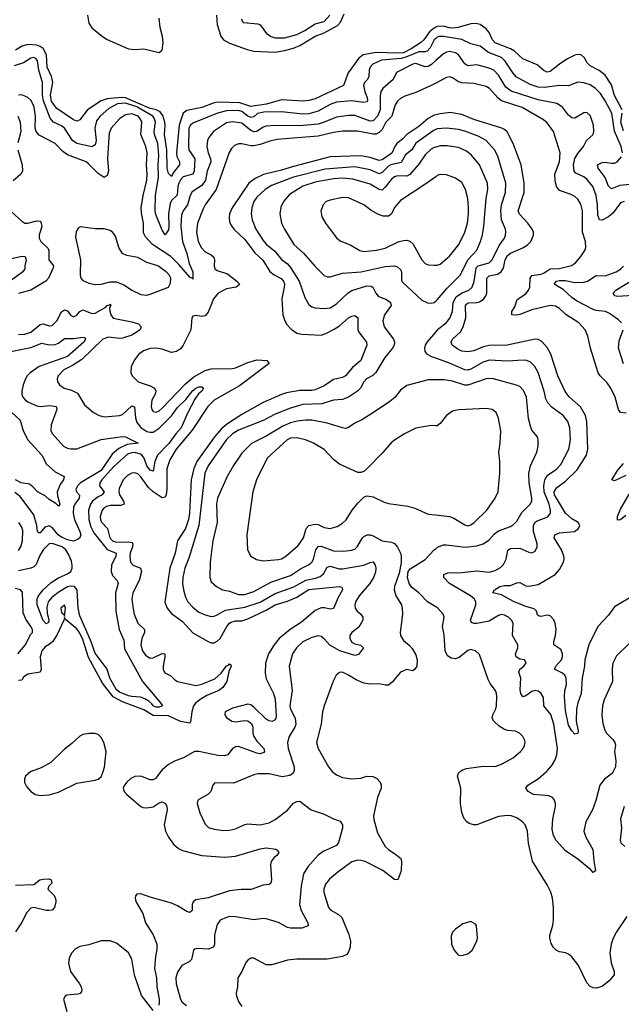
# Model space of a CAD drawing. Header units: inches. Extents: x 1682530 to 1839546, y 640742 to 791647.
# Tile 263 of 656: x 1707277 to 1711215, y 748476 to 754921. Entities that reach past the tile are written whole.
import ezdxf

# ---------------------------------------------------------------- set-up
doc = ezdxf.new("R2010")
doc.units = ezdxf.units.IN
doc.header["$MEASUREMENT"] = 0
for name, color, linetype in [('B7704', 7, 'Continuous'), ('B7705', 7, 'Continuous'), ('B7714', 7, 'Continuous'), ('B7715', 7, 'Continuous')]:
    doc.layers.add(name, color=color, linetype=linetype)

msp = doc.modelspace()

# ---------------------------------------------------------------- linework, layer by layer
at = {"layer": 'B7704', "color": 5}
for points, elevation in [([(1707351.4, 750000), (1707350, 749999.5), (1707314, 749970), (1707308, 749950), (1707308.2, 749928.2), (1707321.7, 749901.7), (1707348.7, 749868.7), (1707381, 749850), (1707410, 749843.1), (1707470, 749846.7), (1707530, 749864.9), (1707650, 749923.8), (1707770, 749943), (1707789.6, 749950.4), (1707810, 749966), (1707822.2, 750000)], 620), ([(1708200.7, 750000), (1708165.8, 749954.2), (1708150, 749946.5), (1708130, 749945), (1708070, 749968.7), (1708030, 749967.1), (1708005.2, 749954.8), (1707978, 749930), (1707962, 749910), (1707954, 749890), (1707960.7, 749870), (1707979.1, 749850), (1708070, 749771.8), (1708085.2, 749765.2), (1708110, 749762.7), (1708150, 749769.4), (1708190, 749794.3), (1708210, 749800.9), (1708231.7, 749791.7), (1708239.7, 749770), (1708241, 749750), (1708223.5, 749650), (1708230.2, 749610.2), (1708250.3, 749570), (1708284, 749524), (1708316.7, 749496.7), (1708343.2, 749483.2), (1708470, 749449.4), (1708620.4, 749440.4), (1708690, 749446.2), (1708850, 749493.6), (1708890, 749500.3), (1708952.5, 749492.5), (1708964.5, 749484.5), (1708973.4, 749470), (1708960.7, 749450), (1708943.4, 749436.6), (1708923.1, 749410), (1708918, 749390), (1708925.7, 749290), (1708921.6, 749270), (1708910, 749259.6), (1708870, 749256.3), (1708792.9, 749227.1), (1708727, 749227), (1708650, 749218), (1708510, 749174.1), (1708430, 749159.2), (1708412.4, 749147.6), (1708406, 749130), (1708404.9, 749090), (1708390, 749076.3), (1708370, 749083.1), (1708310, 749120.6), (1708270, 749139.1), (1708130, 749176.5), (1708070, 749198.5), (1708043.1, 749196.9), (1708034.4, 749185.6), (1708032.2, 749170), (1708036.5, 749150), (1708083.1, 749070), (1708101.2, 749010), (1708149.4, 748930), (1708174, 748870), (1708175.5, 748835.5), (1708166.3, 748790), (1708159.1, 748710), (1708172.8, 748650), (1708174.1, 748590), (1708190.1, 748510), (1708190.1, 748489.9), (1708187, 748470)], 620), ([(1709071, 750000), (1709067.6, 749990), (1709045.6, 749974.4), (1708994.5, 749965.5), (1708910, 749984.1), (1708836.1, 749983.9), (1708810, 749978.9), (1708676.7, 749923.3), (1708554.8, 749925.2), (1708541, 749910), (1708528, 749870), (1708507.3, 749850), (1708450, 749817), (1708443, 749810), (1708438, 749790), (1708455.3, 749730), (1708490, 749654.9), (1708512.8, 749632.8), (1708550, 749622), (1708610, 749615), (1708650, 749615.5), (1708690, 749624.4), (1708750, 749653.1), (1708770, 749656.5), (1708850, 749651.8), (1708910, 749664.4), (1708950, 749686.7), (1709030, 749747.4), (1709070, 749792.2), (1709090, 749804.6), (1709110, 749805.7), (1709184.9, 749750), (1709270, 749720.2), (1709330, 749690.2), (1709375, 749675), (1709388.9, 749650), (1709388.9, 749630), (1709364.2, 749535.8), (1709350, 749515.1), (1709262.8, 749477.2), (1709230, 749453.5), (1709163, 749377), (1709134.5, 749330), (1709119.8, 749250), (1709108.3, 749130), (1709118.6, 749090), (1709162.6, 749010), (1709164, 748990), (1709124.3, 748975.7), (1709050, 748975.4), (1709030, 748979.9), (1708970, 749011.6), (1708890, 749035.6), (1708870, 749038.5), (1708810, 749029), (1708690, 749049.7), (1708650, 749051.2), (1708630, 749044.7), (1708590, 749026), (1708570, 748999.3), (1708551.3, 748930), (1708552.9, 748870), (1708544.4, 748850), (1708510, 748838), (1708438, 748842), (1708422.5, 748837.5), (1708415.5, 748830), (1708401.3, 748770), (1708385.5, 748754.5), (1708338.4, 748730), (1708310, 748687), (1708297.8, 748650), (1708300.6, 748610), (1708330, 748510.8), (1708341.1, 748490), (1708367.8, 748467.8)], 640), ([(1709322.7, 750000), (1709350, 749978), (1709390, 749961.6), (1709450, 749952), (1709510, 749957.4), (1709550, 749969), (1709587.9, 749967.9), (1709614.1, 749954.1), (1709637, 749930), (1709643.7, 749910), (1709642.6, 749890), (1709618.5, 749830), (1709593.1, 749710), (1709595.1, 749684.9), (1709618.1, 749598.1), (1709668.2, 749510), (1709690, 749489), (1709737.8, 749457.8), (1709770.6, 749430), (1709775.5, 749410), (1709773.4, 749350), (1709751, 749290), (1709730, 749292.7), (1709653.1, 749353.1), (1709538.7, 749410), (1709510, 749418.6), (1709490, 749419.4), (1709450, 749408.7), (1709358.7, 749341.3), (1709304.8, 749295.2), (1709277.7, 749262.3), (1709266.5, 749230), (1709266.5, 749210), (1709297.8, 749110), (1709312.6, 749092.6), (1709363.9, 749063.9), (1709385, 749045), (1709432.3, 748932.3), (1709441.1, 748890), (1709440.2, 748850), (1709430, 748819.5), (1709417.2, 748802.8), (1709390, 748788.5), (1709290, 748772.1), (1709090, 748771.3), (1709030, 748766), (1708926.2, 748733.8), (1708890, 748735.6), (1708810, 748778), (1708790, 748778), (1708770, 748766), (1708758, 748750), (1708730.5, 748690), (1708705.5, 748650), (1708703, 748590), (1708693.4, 748550), (1708694.9, 748530), (1708710.4, 748490), (1708730, 748462)], 660), ([(1707250, 749255.6), (1707370, 749261.3), (1707409.6, 749290), (1707430, 749296.1), (1707470, 749297.6), (1707483.6, 749290), (1707487, 749270), (1707466.8, 749250), (1707460.5, 749230), (1707501.1, 749190), (1707510.3, 749170), (1707513.7, 749146.3), (1707504.9, 749110), (1707490, 749092.7), (1707470.2, 749089.8), (1707449, 749090), (1707370, 749109.1), (1707350, 749104.7), (1707323.5, 749076.5), (1707289.4, 749010.6), (1707248.7, 748950)], 580), ([(1708150, 748436), (1708075, 748535), (1708027.6, 748667.6), (1708010, 748772.7), (1707990, 748813.7), (1707910, 748875.9), (1707870, 748891.6), (1707810, 748892.2), (1707730, 748865), (1707670, 748854.6), (1707641.4, 748838.6), (1707616.5, 748810), (1707601.6, 748778.4), (1707595.4, 748744.6), (1707609.3, 748690), (1707669.2, 748610), (1707679.1, 748590), (1707683.1, 748570), (1707680.3, 748559.7), (1707672.8, 748547.2), (1707658, 748542), (1707584.8, 748535.2), (1707574, 748530), (1707563.8, 748510), (1707584.9, 748430)], 620)]:
    msp.add_lwpolyline(points, dxfattribs=dict(at, elevation=elevation))
at = {"layer": 'B7705', "color": 5}
for points, elevation in [([(1707719.6, 754950), (1707730, 754899.3), (1707750, 754868.8), (1707770, 754850.4), (1707818.4, 754810), (1707850, 754791.4), (1707990, 754730.8), (1708030, 754726.5), (1708090, 754730.1), (1708190, 754707), (1708210, 754721.6), (1708214.8, 754770), (1708211.4, 754810), (1708195.6, 754870), (1708188.7, 754930)], 520), ([(1708564.4, 754950), (1708568.8, 754890), (1708593.9, 754813.9), (1708610, 754790.2), (1708650, 754766.6), (1708765, 754725), (1708810, 754714.8), (1708950, 754709.1), (1709010, 754718.7), (1709070, 754735.2), (1709110, 754752.2), (1709210, 754812.9), (1709270, 754835.9), (1709358, 754882), (1709376.1, 754903.9), (1709400.2, 754959.8)], 520), ([(1708727.7, 754927.7), (1708732.3, 754912.3), (1708742, 754902), (1708835, 754895), (1708850, 754886.3), (1708893.2, 754830), (1708923.6, 754810), (1708950, 754801.2), (1709010, 754803), (1709090, 754823.8), (1709144, 754850), (1709210, 754893.4), (1709270, 754910.2), (1709306.6, 754950)], 540), ([(1710000, 754871.4), (1709980, 754860), (1709959, 754841), (1709921.8, 754790), (1709901.2, 754770), (1709839.1, 754730), (1709790, 754704.6), (1709750, 754701), (1709610, 754706), (1709524.8, 754690), (1709496.8, 754670), (1709427.2, 754572.8), (1709396.5, 754490), (1709210, 754402.3), (1709170, 754392.2), (1709130, 754388.7), (1708990, 754397.1), (1708892.9, 754367.1), (1708790, 754353.9), (1708716.9, 754376.9), (1708578.3, 754381.7), (1708550, 754375.8), (1708470, 754346.1), (1708370, 754327.1), (1708346.1, 754310), (1708321.1, 754230), (1708302.2, 754050), (1708305.2, 754025.2), (1708323, 753990), (1708322.7, 753970), (1708280.9, 753919.1), (1708270, 753895.4), (1708250, 753913.6), (1708242.8, 753950), (1708239.3, 754070), (1708223.6, 754170), (1708229.6, 754230), (1708227.3, 754250), (1708213.7, 754293.7), (1708197, 754317), (1708170.2, 754330.2), (1708130, 754340.7), (1707970, 754409.2), (1707950, 754412.2), (1707892.1, 754407.9), (1707850, 754402.3), (1707810, 754389.3), (1707720.4, 754330), (1707670, 754265.1), (1707650, 754257.4), (1707630, 754264.9), (1707519, 754339), (1707485.5, 754385.5), (1707478.4, 754430), (1707494.5, 754510), (1707484.3, 754550), (1707456.9, 754610), (1707451.5, 754690), (1707430, 754731.4), (1707410, 754746.1), (1707390, 754753.4), (1707330, 754757.6), (1707292.4, 754747.6), (1707250, 754722.3)], 520), ([(1710000, 754798.1), (1709990.1, 754790), (1709963.8, 754736.2), (1709945, 754715), (1709930, 754709.9), (1709890, 754711.4), (1709805.1, 754674.9), (1709773.9, 754666.1), (1709644.9, 754655.1), (1709589.1, 754630.9), (1709570.7, 754610), (1709563.9, 754590), (1709562.4, 754550), (1709552.5, 754530), (1709534, 754510), (1709527.5, 754490), (1709536, 754450), (1709552.2, 754410), (1709554.4, 754390), (1709550, 754382.3), (1709530, 754378), (1709449.5, 754389.5), (1709350, 754380.1), (1709310, 754365.5), (1709230, 754321.4), (1709170, 754305.1), (1709130, 754303.6), (1708990, 754317.7), (1708874.7, 754314.7), (1708833.5, 754306.5), (1708810, 754285.9), (1708790, 754279.9), (1708770, 754289.6), (1708730, 754320.4), (1708710, 754326.4), (1708630, 754324.7), (1708571.2, 754310), (1708410, 754244.5), (1708393.9, 754230), (1708384.2, 754210), (1708381.8, 754090), (1708384, 754070), (1708422.3, 754010), (1708418.1, 753930), (1708409.1, 753910.9), (1708346.8, 753893.2), (1708330, 753873.1), (1708319.2, 753850), (1708311.9, 753830), (1708306.9, 753773.1), (1708270, 753737.2), (1708262.6, 753717.4), (1708250.1, 753650), (1708253, 753570), (1708250, 753546), (1708230, 753513.6), (1708210, 753543), (1708167, 753647), (1708162.5, 753670), (1708165.3, 753770), (1708184.6, 753890), (1708182.2, 753970), (1708187.2, 754032.8), (1708181.5, 754110), (1708159.9, 754170), (1708157.7, 754190), (1708165.5, 754250), (1708157.2, 754277.2), (1708147.2, 754290), (1708044.3, 754350), (1707970, 754375.1), (1707916.5, 754370), (1707860.7, 754339.3), (1707803.7, 754290), (1707780.4, 754259.6), (1707767.5, 754210), (1707776.6, 754130), (1707770, 754102.8), (1707750, 754088.5), (1707650, 754110.8), (1707622.7, 754130), (1707569.3, 754210), (1707550, 754225.4), (1707498, 754250), (1707476.7, 754276.7), (1707432.8, 754390), (1707426.8, 754430), (1707425.7, 754510), (1707403.1, 754590), (1707392.6, 754652.6), (1707385.1, 754665.1), (1707370, 754672.8), (1707350, 754669.8), (1707301.6, 754638.4), (1707240.5, 754619.5)], 540), ([(1710000, 754652.9), (1709971.9, 754628.1), (1709950, 754615.2), (1709930, 754611.7), (1709870, 754633.6), (1709850, 754630.6), (1709744.2, 754575.8), (1709722, 754530), (1709654.5, 754470), (1709641.5, 754450), (1709636.9, 754423.1), (1709637.2, 754330), (1709618.4, 754290), (1709590, 754259.6), (1709570, 754257.8), (1709470, 754293.2), (1709430, 754294.9), (1709350, 754283.7), (1709270.4, 754249.6), (1709230, 754238.2), (1709110, 754225.7), (1708950, 754228.9), (1708890, 754223.4), (1708870, 754218), (1708830, 754189), (1708810, 754187.1), (1708790, 754196.7), (1708730, 754242.9), (1708670, 754253.2), (1708630, 754245.4), (1708546.2, 754190), (1708514, 754150), (1708505.7, 754130), (1708501.5, 754090), (1708510.7, 754050), (1708526.4, 754010), (1708527.5, 753990), (1708504.2, 753930), (1708493.3, 753870), (1708470, 753835.3), (1708406, 753794), (1708393.5, 753770), (1708374.7, 753710), (1708346.4, 753670), (1708336.3, 753643.7), (1708331.5, 753570), (1708342.4, 753470), (1708371, 753390), (1708385.4, 753325.4), (1708410.2, 753270), (1708410, 753222), (1708408, 753228), (1708390, 753235.1), (1708318.9, 753318.9), (1708266.7, 753370), (1708146, 753450), (1708099.2, 753499.2), (1708086.1, 753526.1), (1708086.1, 753590), (1708073.6, 753653.6), (1708072.3, 753690), (1708084.2, 753770), (1708108.7, 753870), (1708111.2, 753910), (1708106.3, 753970), (1708110.4, 754050), (1708103.4, 754090), (1708070.4, 754170), (1708076.5, 754250), (1708068.4, 754270), (1708051.8, 754290), (1708010, 754305.6), (1707970, 754297.6), (1707930, 754272.6), (1707875.7, 754210), (1707862.5, 754177.5), (1707859.4, 754150), (1707851.7, 754010), (1707857.8, 753930), (1707850, 753900.7), (1707830, 753887.2), (1707790, 753915), (1707730, 753976), (1707710.8, 753990), (1707590, 754036.9), (1707558.6, 754058.6), (1707510, 754110.8), (1707404.4, 754164.4), (1707384.2, 754190), (1707377.2, 754210), (1707380.3, 754290), (1707370.6, 754349.4), (1707362.6, 754370), (1707350, 754393.5), (1707330, 754412.4), (1707290, 754429.6), (1707270, 754427.6)], 560), ([(1710000, 754506.4), (1709970, 754490.5), (1709870, 754445.2), (1709798.5, 754421.5), (1709770, 754405.2), (1709750, 754387), (1709735.6, 754364.4), (1709713.1, 754290), (1709674.3, 754250), (1709650, 754202), (1709630, 754182.4), (1709610, 754172.3), (1709590, 754171.5), (1709488, 754192), (1709390, 754190.4), (1709330, 754182.6), (1709230, 754157.9), (1708963.2, 754136.8), (1708913.6, 754126.4), (1708850, 754103.6), (1708810, 754094.4), (1708790, 754094.8), (1708730, 754109), (1708710, 754108.1), (1708682.6, 754097.4), (1708662.5, 754077.5), (1708647.8, 754052.2), (1708561.8, 753810), (1708491.9, 753710), (1708477.8, 753682.2), (1708440.6, 753590), (1708433, 753530), (1708444.6, 753470), (1708467.6, 753427.6), (1708490, 753401.5), (1708530, 753380.9), (1708546.5, 753366.5), (1708551.3, 753350), (1708548.9, 753308.9), (1708554.9, 753290), (1708570, 753278.4), (1708636.5, 753256.5), (1708697.7, 753210), (1708714.7, 753190), (1708713.5, 753186.5), (1708694, 753170), (1708630, 753159.6), (1708575.2, 753130), (1708545.8, 753094.2), (1708510, 753005.7), (1708490, 752983.2), (1708470, 752978.2), (1708430, 752985.1), (1708410, 752980.9), (1708403.7, 752970), (1708396.9, 752890), (1708347.7, 752790), (1708330, 752767.4), (1708303.7, 752750), (1708270, 752742.5), (1708210, 752763.4), (1708170, 752770.6), (1708130, 752768.8), (1708086.6, 752753.4), (1708055.3, 752730), (1708030, 752696.2), (1708007, 752650), (1708003.8, 752610), (1708013, 752590), (1708052.2, 752550), (1708130, 752525.1), (1708159.3, 752510), (1708167.6, 752490), (1708163.2, 752470), (1708142.6, 752430), (1708136.9, 752390), (1708140.8, 752370), (1708150, 752355.8), (1708170, 752352.8), (1708190, 752361.6), (1708210, 752378.4), (1708362.6, 752537.4), (1708417.2, 752582.8), (1708490, 752624.9), (1708530, 752636.4), (1708670, 752637.6), (1708690, 752641.9), (1708770, 752677.6), (1708830, 752695), (1708893.4, 752690), (1708910.4, 752670), (1708716.4, 752523.6), (1708550.2, 752430), (1708508.5, 752390), (1708405.5, 752234.5), (1708301.7, 752110), (1708259.1, 752040.9), (1708239.6, 751980.4), (1708240.1, 751850), (1708235.9, 751810), (1708230, 751795.1), (1708210, 751791.9), (1708150, 751830.4), (1708119.9, 751859.9), (1708070, 751929.1), (1708050, 751947.7), (1708030, 751955.8), (1708010, 751952.7), (1707982.5, 751937.5), (1707954.8, 751910), (1707926.8, 751853.2), (1707925.4, 751830), (1707931.1, 751810), (1707957.2, 751770), (1707960.2, 751750), (1707938.2, 751741.8), (1707870, 751741.4), (1707844.9, 751735.1), (1707830, 751726), (1707816.6, 751710), (1707804.2, 751670), (1707805.5, 751650), (1707812.8, 751632.8), (1707852.1, 751590), (1707867.7, 751530), (1707884.4, 751510), (1707910, 751500.8), (1707990, 751503.5), (1708010, 751498.6), (1708016.8, 751490), (1708016.2, 751470), (1708000.1, 751430), (1707997.9, 751410), (1708002.6, 751370), (1708019.5, 751350), (1708067.6, 751330), (1708073.4, 751310), (1708059.3, 751250), (1708016.6, 751170), (1708011.7, 751130), (1708016.9, 751076.9), (1708026.8, 751030), (1708050.6, 750970.6), (1708093.4, 750930), (1708094, 750910), (1708075.2, 750870), (1708069, 750830), (1708081.4, 750790), (1708101.2, 750761.2), (1708130, 750741.5), (1708150, 750743.3), (1708210, 750773.1), (1708227.3, 750770), (1708227.6, 750750), (1708215.4, 750690), (1708216.8, 750670), (1708226.5, 750646.5), (1708265.6, 750625.6), (1708290, 750601.6), (1708309.6, 750589.6), (1708430, 750562.1), (1708470, 750571.3), (1708553, 750607), (1708596.2, 750643.8), (1708630, 750691.6), (1708644, 750696), (1708650, 750704.4), (1708658.5, 750698.5), (1708660.3, 750690), (1708645.2, 750654.8), (1708632.2, 750590), (1708606, 750550), (1708581.2, 750530), (1708501.5, 750498.5), (1708463.8, 750476.2), (1708429.8, 750450.2), (1708413.8, 750430), (1708403.6, 750390), (1708395.1, 750324.9), (1708390, 750316.2), (1708330, 750328), (1708250, 750364.8), (1708150, 750367.2), (1708090, 750404.7), (1707950, 750455.7), (1707888.8, 750488.8), (1707818.2, 750578.2), (1707726.7, 750746.7), (1707690, 750864.6), (1707670, 750905.9), (1707650, 750934.9), (1707575.9, 750995.9), (1707570, 751008.7), (1707565.7, 750990), (1707522.7, 750897.3), (1707493, 750850), (1707470, 750831), (1707442.9, 750817.1), (1707420.7, 750790), (1707411, 750750), (1707417.3, 750670), (1707410.8, 750650), (1707330, 750636.2), (1707302.6, 750617.4), (1707290, 750599), (1707270, 750595.3)], 580), ([(1707264.4, 754290), (1707280.4, 754250), (1707284.2, 754190), (1707265, 754115)], 560), ([(1710000, 754297.9), (1709990, 754295.2), (1709950, 754274.9), (1709890, 754222.9), (1709810, 754170.4), (1709781.8, 754138.2), (1709746.3, 754110), (1709732, 754090), (1709713.7, 754046.3), (1709650, 754002.8), (1709630, 753999.3), (1709570, 754019.5), (1709509.6, 754029.6), (1709310, 754022.5), (1709070, 753960.3), (1708990, 753935.2), (1708871.9, 753908.1), (1708817.9, 753882.1), (1708776.6, 753850), (1708667.6, 753690), (1708650.6, 753650), (1708647.1, 753627.1), (1708650, 753598.4), (1708658.5, 753578.5), (1708679.4, 753550), (1708750, 753481.2), (1708814.9, 753394.9), (1708867.4, 753347.4), (1708913.8, 753273.8), (1708943.2, 753250), (1708987.7, 753227.7), (1709003.6, 753210), (1709010.1, 753190), (1709008.7, 753170), (1708993.4, 753093.4), (1708999.7, 752990), (1709012, 752950), (1709025.3, 752925.3), (1709054.4, 752894.4), (1709090.6, 752870), (1709123.5, 752863.5), (1709250, 752857), (1709290, 752870.7), (1709330, 752892.2), (1709370, 752917.1), (1709430, 752970.1), (1709450, 752981.2), (1709470, 752985.3), (1709490.2, 752970.2), (1709491.1, 752890), (1709496.2, 752876.2), (1709547.1, 752810), (1709548, 752790), (1709510.1, 752690), (1709456, 752644), (1709409.1, 752590), (1709390, 752579.2), (1709330, 752566), (1709270, 752525.2), (1709210, 752497.3), (1709190, 752493.2), (1709110, 752493.6), (1709022.3, 752477.7), (1708990, 752468.7), (1708870, 752415.4), (1708730, 752336.9), (1708630, 752271.3), (1708597, 752243), (1708550.9, 752190), (1708436.9, 752030), (1708415.9, 751984.1), (1708398.3, 751910), (1708387.4, 751690), (1708381.2, 751650), (1708362.4, 751590), (1708310.7, 751510), (1708295.5, 751430), (1708258.7, 751330), (1708227.5, 751107.5), (1708242, 751070), (1708270, 751034.2), (1708342.6, 750982.6), (1708410, 750908.6), (1708510, 750850.9), (1708530, 750842.7), (1708550, 750842.8), (1708570, 750852.3), (1708590, 750871), (1708631.7, 750950), (1708649.2, 750970.8), (1708661.8, 750978.2), (1708690, 750986.3), (1708730, 750986.8), (1708770, 750999.4), (1708890, 751056.4), (1708950, 751092.1), (1709030, 751116), (1709090, 751142.2), (1709170, 751191.4), (1709370.2, 751210.2), (1709386, 751206), (1709390.2, 751190), (1709361.4, 751138.6), (1709330, 751066), (1709310, 751062.5), (1709272.1, 751072.1), (1709250, 751071.5), (1709210, 751053.7), (1709121.4, 750978.6), (1709048, 750930), (1708974.3, 750870), (1708941.6, 750830), (1708905.3, 750770), (1708885.6, 750710), (1708883.5, 750643.5), (1708890, 750607.6), (1708938.9, 750510), (1708950, 750473.4), (1708955.2, 750364.8), (1708952.3, 750347.7), (1708943.8, 750336.2), (1708930, 750328.1), (1708910, 750331.6), (1708890, 750342.8), (1708810, 750422), (1708790, 750436.5), (1708770, 750440.9), (1708670, 750414.6), (1708622.6, 750390), (1708620.3, 750370), (1708630, 750354.4), (1708664.4, 750330), (1708690, 750326.1), (1708750, 750335), (1708770.9, 750330.9), (1708794.7, 750314.7), (1708803, 750290), (1708803.5, 750250), (1708808.7, 750230), (1708830, 750197.6), (1708875, 750150), (1708879.1, 750130), (1708875.3, 750124.7), (1708850, 750115.8), (1708830, 750119.1), (1708710, 750163.1), (1708690, 750160.9), (1708669.4, 750150.6), (1708638.4, 750110), (1708616.9, 750103.1), (1708574.2, 750105.8), (1708450, 750130.9), (1708421.6, 750130), (1708350, 750090.5), (1708290, 750068.1), (1708250, 750045), (1708208.3, 750010), (1708200.7, 750000)], 620), ([(1710000, 754201.8), (1709990, 754198.1), (1709870, 754112.3), (1709843.2, 754070), (1709803.2, 754036.8), (1709774.5, 753985.5), (1709705.1, 753970), (1709690, 753961.8), (1709650, 753921.8), (1709630, 753911.8), (1709570, 753939.3), (1709470, 753958.2), (1709276.5, 753943.5), (1709070, 753890.6), (1708924.4, 753835.6), (1708884, 753810), (1708830, 753758.4), (1708810, 753730.9), (1708795.9, 753690), (1708792.3, 753650), (1708797.7, 753610), (1708821.9, 753550), (1708870, 753474.9), (1708890, 753452.3), (1708946.3, 753406.3), (1708990, 753352.1), (1709030, 753322.7), (1709050, 753299.7), (1709106.3, 753210), (1709143, 753103), (1709170, 753057.6), (1709190, 753041.7), (1709210, 753035.3), (1709270, 753030.2), (1709310, 753035.3), (1709350, 753060.2), (1709426.1, 753133.9), (1709450, 753149.5), (1709550, 753179.2), (1709576.4, 753176.4), (1709589.4, 753169.4), (1709607, 753130), (1709626, 753110), (1709677.6, 753090), (1709703.6, 753070), (1709707.7, 753050), (1709665.2, 752990), (1709653.8, 752950), (1709661.5, 752910), (1709722.6, 752830), (1709730.2, 752810), (1709728.3, 752790), (1709717.8, 752770), (1709667.6, 752710), (1709609, 752611), (1709587.3, 752592.7), (1709546.9, 752570), (1709530.2, 752550), (1709507.9, 752510), (1709487.7, 752490), (1709430, 752449.9), (1709390, 752434.1), (1709330.1, 752429.9), (1709254.4, 752405.6), (1709130, 752401.3), (1709050, 752378.8), (1708950, 752339.9), (1708870, 752297.6), (1708710, 752235.3), (1708670, 752209.9), (1708630, 752172.3), (1708510, 752001.4), (1708487.8, 751952.2), (1708448.5, 751610), (1708383.2, 751396.8), (1708358.4, 751330), (1708345, 751270), (1708343, 751230), (1708349, 751189), (1708361.5, 751141.5), (1708377.8, 751110), (1708410, 751075), (1708450, 751043.5), (1708490, 751025.2), (1708530, 751015.5), (1708550, 751016.9), (1708570, 751025), (1708624.3, 751055.7), (1708750, 751075.7), (1708850, 751109.3), (1708950, 751166.2), (1709071.2, 751208.8), (1709150, 751253), (1709214.1, 751265.9), (1709243.4, 751276.6), (1709265.4, 751294.6), (1709290, 751336.6), (1709310, 751343.4), (1709367.4, 751327.4), (1709390, 751327), (1709529.9, 751350.1), (1709570, 751367.6), (1709590, 751371.5), (1709604.6, 751350), (1709606.9, 751330), (1709605.1, 751305.1), (1709593.4, 751270), (1709567.8, 751230), (1709498.2, 751150), (1709475.8, 751110), (1709470.3, 751090), (1709472.8, 751070), (1709484.9, 751050), (1709508.9, 751030), (1709522.8, 751010), (1709523.6, 750990), (1709496.2, 750943.8), (1709450, 750909.7), (1709438.8, 750890), (1709438.4, 750870), (1709450, 750847.2), (1709470, 750836.3), (1709507.7, 750827.7), (1709526.4, 750810), (1709494.4, 750765.6), (1709470, 750759.9), (1709371.9, 750790), (1709306.3, 750826.3), (1709270, 750867.4), (1709250, 750882.7), (1709230, 750887.4), (1709190, 750877.6), (1709130, 750847.8), (1709089.1, 750810), (1709062.8, 750770), (1709040.7, 750690), (1709060.7, 750530), (1709045.8, 750430), (1709050, 750408.9), (1709080.5, 750350), (1709085.3, 750310), (1709077.9, 750290), (1709040.4, 750230), (1709030.1, 750190), (1709035, 750150), (1709073.4, 750030), (1709073.3, 750006.7), (1709071, 750000)], 640), ([(1707263.5, 754070), (1707292.6, 753970), (1707295, 753930), (1707285.2, 753910), (1707233.9, 753866.1)], 560), ([(1710000, 754086.7), (1709990, 754083.9), (1709970, 754072.9), (1709930, 754036.8), (1709890, 753975.4), (1709830, 753908), (1709810, 753897.1), (1709750, 753898.7), (1709730, 753892.1), (1709710, 753877), (1709670, 753823.9), (1709650, 753805), (1709630, 753809.8), (1709570, 753845.2), (1709457.3, 753877.3), (1709390, 753884), (1709330, 753879.5), (1709210, 753858.5), (1709129.7, 753830.3), (1709043.4, 753776.6), (1709003.2, 753730), (1708986.9, 753693.1), (1708979.2, 753650), (1708991.1, 753590), (1709010.2, 753550), (1709072.2, 753450), (1709133.8, 753393.8), (1709210, 753305.5), (1709270, 753247.4), (1709290, 753238.3), (1709310, 753238.3), (1709390, 753261), (1709511.4, 753271.4), (1709670, 753305), (1709730.8, 753310), (1709750, 753304.4), (1709770, 753286), (1709775.5, 753270), (1709775.5, 753215.5), (1709782.4, 753202.4), (1709910, 753084.9), (1709947, 753067), (1709970, 753064.9), (1709990, 753070.3), (1710000, 753078.8)], 660), ([(1710000, 753893.1), (1709923.1, 753836.9), (1709770, 753737.2), (1709730, 753691), (1709710.1, 753649.9), (1709690, 753636), (1709656.1, 753636.1), (1709626.5, 753646.5), (1709574.6, 753674.6), (1709530, 753708.2), (1709430, 753754.6), (1709390, 753756.5), (1709310, 753740.4), (1709283, 753730), (1709262.4, 753710), (1709248.4, 753670), (1709254.4, 753630), (1709277.6, 753590), (1709350, 753493), (1709374.1, 753474.1), (1709445.4, 753445.4), (1709504, 753410), (1709530, 753402.8), (1709612.2, 753412.2), (1709670, 753426.2), (1709753.8, 753466.2), (1709790, 753476.6), (1709810, 753477), (1709831, 753471), (1709852.8, 753452.8), (1709910, 753348.5), (1709930, 753325.7), (1709950, 753316.5), (1709990, 753313.4), (1710000, 753313.5)], 680), ([(1707223.2, 753663.2), (1707290, 753603.1), (1707310, 753590.2), (1707330, 753588.7), (1707390, 753604.7), (1707410, 753602.3), (1707415.9, 753595.9), (1707422.6, 753570), (1707403.6, 753510), (1707403.2, 753490), (1707416, 753470), (1707462.4, 753422.4), (1707468.1, 753408.1), (1707467.1, 753350), (1707497.2, 753310), (1707496.3, 753296.3), (1707464.8, 753230), (1707447.7, 753210), (1707350, 753151.6), (1707270, 753128.8)], 560), ([(1707205.6, 753354.4), (1707290, 753374.1), (1707312.9, 753370), (1707319.3, 753350), (1707309.4, 753310), (1707311.4, 753290), (1707296.5, 753270), (1707213.7, 753210)], 540), ([(1707270, 752860.8), (1707310, 752863.2), (1707350, 752875.9), (1707410, 752925.7), (1707430, 752930.9), (1707470, 752916.2), (1707490, 752919.7), (1707519.3, 752950), (1707550, 753008.3), (1707570, 753022.3), (1707590, 753014.9), (1707610, 752986.9), (1707630, 752975.2), (1707650, 752986.4), (1707670, 753011.2), (1707690, 753022.3), (1707750, 752998), (1707770, 753000.7), (1707840.3, 753039.7), (1707850, 753050.3), (1707865.8, 753054.2), (1707870, 753061), (1707872.4, 753050), (1707864.7, 753035.3), (1707867.4, 753012.6), (1707873.6, 752990), (1707888.3, 752968.3), (1708010, 752943.6), (1708053.7, 752930), (1708072.2, 752910), (1708065.5, 752890), (1708010, 752856.6), (1707950, 752835.7), (1707930, 752834.2), (1707857.1, 752842.9), (1707820.6, 752830), (1707682.9, 752697.1), (1707622.2, 752657.8), (1707565.5, 752630), (1707529.1, 752590), (1707522, 752570), (1707524.6, 752550), (1707537, 752530), (1707568.2, 752510), (1707616.5, 752496.5), (1707655.7, 752475.7), (1707701.2, 752401.2), (1707760.4, 752350), (1707796.3, 752330), (1707830, 752322.6), (1707930, 752330.2), (1707950, 752336.6), (1708010, 752392.6), (1708027.7, 752387.7), (1708034.6, 752314.6), (1708043.8, 752283.8), (1708070, 752251.9), (1708110, 752226.5), (1708130, 752220.5), (1708150, 752222.2), (1708190, 752246.3), (1708270.8, 752329.2), (1708310, 752382.5), (1708364.2, 752435.8), (1708410, 752494.6), (1708430, 752510.1), (1708450, 752517.8), (1708470, 752517.6), (1708480.5, 752510), (1708468.4, 752490), (1708446.8, 752473.2), (1708422.1, 752437.9), (1708374.3, 752345.7), (1708334.4, 752250), (1708298.5, 752210), (1708253.1, 752146.9), (1708179.3, 752070), (1708161.2, 752030), (1708150, 751966), (1708130, 751973), (1708110, 751999.8), (1708091.3, 752051.3), (1708074, 752074), (1708030, 752087.8), (1708010, 752086.8), (1707983.5, 752076.5), (1707890, 751993.5), (1707814.4, 751910), (1707802.1, 751890), (1707799, 751870), (1707829.2, 751830), (1707815.6, 751810), (1707790, 751798.3), (1707752.9, 751770), (1707740.1, 751750), (1707728.2, 751710), (1707729.2, 751650), (1707742.3, 751602.3), (1707762.1, 751562.1), (1707850, 751452.2), (1707908.2, 751430), (1707906.8, 751410), (1707878.1, 751350), (1707875.7, 751310), (1707883.9, 751283.9), (1707914.9, 751250), (1707920.6, 751230), (1707903.5, 751170), (1707905.1, 751050), (1707928.6, 750928.6), (1707958.7, 750858.7), (1707963.3, 750803.3), (1708079.6, 750590), (1708198.7, 750450), (1708210.5, 750430), (1708190, 750422.3), (1708170, 750421.6), (1708150, 750429.4), (1708142.4, 750442.4), (1708121.3, 750461.3), (1708096.1, 750476.1), (1708066.6, 750486.6), (1708010, 750490.5), (1707990, 750496.1), (1707930, 750519.1), (1707910, 750535.6), (1707867, 750610), (1707849, 750670), (1707770, 750775.7), (1707739.5, 750859.5), (1707670, 751018.6), (1707658.6, 751070), (1707653.5, 751190), (1707635, 751210), (1707610, 751214), (1707590, 751208.7), (1707528.5, 751171.5), (1707484, 751136), (1707463.9, 751110), (1707454.8, 751074.8), (1707456.6, 751036.6), (1707468.3, 750990), (1707465.5, 750974.5), (1707450, 750967), (1707430, 750989), (1707391, 751090), (1707392.1, 751130), (1707399.7, 751150), (1707429.3, 751190), (1707481.8, 751238.2), (1707530, 751268), (1707590, 751294.7), (1707610.4, 751309.6), (1707620.2, 751330), (1707620.9, 751350), (1707615.9, 751375.9), (1707597.9, 751417.9), (1707578.5, 751450), (1707554.8, 751470), (1707490, 751492.5), (1707470, 751490.6), (1707430, 751452), (1707407.1, 751410), (1707385.2, 751354.8), (1707370, 751338.9), (1707349.4, 751330.6), (1707270, 751314.1)], 560), ([(1710000, 752704.9), (1709974.2, 752714.2), (1709946.2, 752730), (1709931.6, 752750), (1709929.3, 752770.7), (1709934.1, 752790), (1709947.2, 752812.8), (1710000, 752875.1)], 640), ([(1707206.9, 752746.9), (1707350, 752775.2), (1707422.7, 752802.7), (1707470, 752793.9), (1707510, 752795.1), (1707530, 752804.6), (1707570, 752834.6), (1707630, 752833.3), (1707690, 752842.8), (1707700.7, 752840.7), (1707708.5, 752830), (1707697.4, 752810), (1707590, 752717.3), (1707405, 752650), (1707344.4, 752610), (1707325.3, 752590), (1707314, 752570), (1707299.4, 752530), (1707291, 752490), (1707291.1, 752470), (1707298.2, 752450), (1707312.1, 752432.1), (1707330, 752419.7), (1707390, 752394), (1707410.1, 752390.1), (1707476.3, 752396.3), (1707516.5, 752390), (1707520.6, 752370), (1707482.2, 752270), (1707481.5, 752230), (1707491.8, 752210), (1707564.2, 752130), (1707590, 752116.2), (1707611.8, 752111.8), (1707650, 752112.5), (1707810, 752173.1), (1707950, 752193.5), (1707970, 752191), (1708052.7, 752150), (1707980.3, 752139.7), (1707925.7, 752114.3), (1707882.6, 752077.4), (1707810, 751970.9), (1707674.4, 751890), (1707655.9, 751870), (1707645, 751845), (1707649.3, 751830), (1707668.5, 751808.5), (1707665.3, 751790), (1707636.8, 751750), (1707629.6, 751730), (1707626.9, 751690), (1707634.4, 751650), (1707671.2, 751570), (1707676, 751550), (1707669.7, 751530), (1707660, 751520), (1707630, 751506.8), (1707590, 751515.6), (1707550, 751533.2), (1707528.6, 751550), (1707490, 751596.3), (1707470, 751609), (1707441.3, 751598.7), (1707410, 751563.1), (1707402.7, 751562.7), (1707392.3, 751570), (1707388.3, 751610), (1707370, 751681), (1707279.3, 751799.3), (1707245.9, 751825.9)], 540), ([(1710000, 752563.8), (1709950, 752563.5), (1709810, 752526.6), (1709770, 752496.9), (1709731.5, 752448.5), (1709698.7, 752421.3), (1709592.4, 752350), (1709517.4, 752302.6), (1709470, 752279.7), (1709430, 752251.1), (1709410, 752246.2), (1709390, 752248.7), (1709290, 752279.8), (1709190, 752298.9), (1709150, 752300.5), (1709093.6, 752293.6), (1709050, 752281.9), (1708999.2, 752260.8), (1708890, 752195.8), (1708793.6, 752146.4), (1708730, 752084.7), (1708675.9, 752004.1), (1708635, 751930), (1708572.4, 751790), (1708566, 751750), (1708568.3, 751630), (1708541.1, 751510), (1708522.6, 751370), (1708520.3, 751270), (1708530, 751242), (1708566, 751210), (1708604, 751190), (1708650, 751180.6), (1708710, 751157.6), (1708750, 751158.1), (1708810, 751177.8), (1708919.9, 751240.1), (1709050, 751282.9), (1709113.8, 751326.2), (1709168.2, 751351.8), (1709189.5, 751370.5), (1709200.7, 751390), (1709214.3, 751450), (1709230, 751473.5), (1709250, 751475.7), (1709330, 751444.6), (1709397.1, 751442.9), (1709450, 751447.8), (1709470, 751455.9), (1709486.4, 751470), (1709520.8, 751530), (1709530, 751539.2), (1709551.4, 751548.6), (1709570, 751549.4), (1709590, 751543.5), (1709650, 751511), (1709710, 751500.2), (1709730, 751491.4), (1709750, 751468.9), (1709769.4, 751430), (1709774.2, 751410), (1709773.9, 751366.1), (1709761.4, 751298.6), (1709730.5, 751210.5), (1709728.9, 751190), (1709738, 751150), (1709776.4, 751090), (1709781.3, 751070), (1709782, 751030), (1709766.7, 750910), (1709770.4, 750890), (1709790, 750858), (1709827.1, 750827.1), (1709844.9, 750804.9), (1709870, 750762.8), (1709878.3, 750730), (1709875.6, 750690), (1709864, 750670), (1709850, 750659.5), (1709810, 750667.6), (1709770, 750649.7), (1709715.8, 750584.2), (1709690, 750566.2), (1709670, 750565.3), (1709630, 750574.2), (1709570, 750572.7), (1709530, 750579.3), (1709479.7, 750599.7), (1709430, 750630.9), (1709390, 750649.6), (1709370, 750647.3), (1709348.9, 750631.1), (1709328.5, 750591.5), (1709270, 750429.2), (1709259.6, 750390), (1709249.2, 750310.8), (1709220.4, 750190), (1709230.4, 750150), (1709298.4, 750030), (1709321.2, 750001.2), (1709322.7, 750000)], 660), ([(1707226, 752350), (1707280.5, 752300.5), (1707299.6, 752230), (1707330.7, 752170), (1707422, 752070), (1707452.1, 752012.1), (1707510, 751961.3), (1707566.8, 751930), (1707562.4, 751910), (1707540.6, 751879.4), (1707522.2, 751830), (1707523.7, 751803.7), (1707539.1, 751750), (1707530, 751737.2), (1707514.2, 751754.2), (1707470, 751781), (1707443.9, 751803.9), (1707393.5, 751830), (1707363.2, 751863.2), (1707340.4, 751880.4), (1707286, 751890), (1707249.4, 751909.4)], 520), ([(1710000, 752263.7), (1709970, 752264.2), (1709870, 752246.6), (1709796.3, 752210), (1709730, 752168.7), (1709708.5, 752151.5), (1709652.7, 752087.3), (1709550, 751982), (1709530, 751964.7), (1709510, 751956.9), (1709490, 751958), (1709370, 752011.2), (1709330, 752042), (1709268.7, 752108.7), (1709199.7, 752150), (1709147.3, 752170), (1709090, 752183.8), (1709050, 752181.2), (1709028.4, 752171.6), (1708896.2, 752050), (1708826.4, 751910), (1708802.6, 751830), (1708763.1, 751550), (1708768.4, 751450), (1708790.8, 751410), (1708827.2, 751387.2), (1708870, 751378.7), (1708970, 751387.5), (1708990, 751393.2), (1709018.3, 751410), (1709100.2, 751479.8), (1709133.6, 751530), (1709152.2, 751590), (1709170, 751609.3), (1709210, 751620.1), (1709230, 751616.1), (1709270, 751597.7), (1709308.3, 751591.7), (1709355.3, 751604.7), (1709390, 751626.2), (1709412.7, 751647.3), (1709453.3, 751710), (1709490, 751755.8), (1709530, 751794.9), (1709550, 751803.8), (1709590, 751797.6), (1709663.1, 751763.1), (1709690, 751754.9), (1709816.4, 751736.4), (1709864.1, 751724.1), (1709950, 751685.3), (1710000, 751679.5)], 680), ([(1707270, 751446.4), (1707283.4, 751470), (1707294.6, 751510), (1707297.2, 751577.2), (1707290, 751599.7), (1707271.9, 751630)], 560), ([(1710000, 751078.2), (1709947, 751110), (1709890, 751169.6), (1709843.9, 751203.9), (1709825.4, 751230), (1709814.2, 751270), (1709818.9, 751310), (1709832.3, 751327.7), (1709931.6, 751388.4), (1709989.9, 751450.1), (1710000, 751458.2)], 660), ([(1707263.5, 750770), (1707313.5, 750826.5), (1707350, 750899.1), (1707359.5, 750910), (1707359.7, 750930), (1707350.7, 750950), (1707316.9, 750996.9), (1707299.5, 751039.5), (1707294.8, 751174.8), (1707282, 751190), (1707250, 751198.2)], 580), ([(1707822.2, 750000), (1707832.1, 750027.9), (1707842.7, 750130), (1707827.2, 750190), (1707810, 750222.9), (1707790, 750242), (1707770, 750249.7), (1707730.3, 750249.7), (1707690, 750241.6), (1707670, 750231.6), (1707617.5, 750182.5), (1707570, 750147), (1707480.4, 750059.6), (1707416.7, 750023.3), (1707351.4, 750000)], 620)]:
    msp.add_lwpolyline(points, dxfattribs=dict(at, elevation=elevation))
at = {"layer": 'B7705', "color": 5, "elevation": 580}
for points in [[(1707674.8, 753565.2), (1707661.6, 753558.4), (1707645.5, 753534.5), (1707642.9, 753497.1), (1707675.8, 753350), (1707673.4, 753250), (1707677.3, 753230), (1707690, 753214.8), (1707730, 753196.3), (1707770, 753186.7), (1707810, 753190.3), (1707870, 753206), (1707910, 753204.7), (1707963.7, 753183.7), (1708010, 753151.7), (1708070, 753123.1), (1708110, 753117.6), (1708130, 753124.9), (1708250, 753170.6), (1708263.7, 753196.3), (1708265.1, 753230), (1708255.3, 753250), (1708235.1, 753270), (1708180.7, 753310), (1708110, 753331.7), (1708050, 753364.8), (1707978.2, 753378.2), (1707950.6, 753390.6), (1707924.8, 753430), (1707903.5, 753503.5), (1707887.4, 753527.4), (1707870, 753540.5), (1707830, 753551.3), (1707770, 753551.6)], [(1707570, 751089.3), (1707546.9, 751070), (1707550, 751040.7), (1707567.9, 751027.9), (1707570, 751014), (1707576.8, 751070)]]:
    msp.add_lwpolyline(points, close=True, dxfattribs=at)
at = {"layer": 'B7714', "color": 5}
for points, elevation in [([(1711250, 749051.8), (1711182.4, 748950), (1711161.6, 748910), (1711148.4, 748870), (1711140.4, 748810), (1711148.8, 748748.8), (1711168, 748690), (1711167.7, 748670), (1711136.3, 748630), (1711090, 748592.3), (1711050, 748582), (1711030, 748583.7), (1711010, 748592.7), (1710990, 748617.2), (1710935.6, 748730), (1710890, 748786), (1710870, 748804), (1710850, 748814), (1710810, 748819), (1710790, 748829), (1710770, 748848.7), (1710754.8, 748874.8), (1710746, 748910), (1710746.6, 748926.6), (1710766.2, 748993.8), (1710771.5, 749030), (1710771.2, 749110), (1710764.4, 749170), (1710752.6, 749210), (1710730, 749258), (1710633.8, 749413.8), (1710607.8, 749530), (1710600.4, 749610), (1710584.7, 749650), (1710567.6, 749670), (1710530, 749696), (1710493.2, 749710), (1710470, 749713.1), (1710410, 749705.7), (1710270, 749651.1), (1710250, 749651.1), (1710220, 749660), (1710203.6, 749670), (1710186.9, 749690), (1710171.8, 749731.8), (1710161.8, 749790), (1710164, 749890), (1710142, 749970), (1710149.4, 749990), (1710160.9, 750000)], 660), ([(1711161.5, 750000), (1711156.5, 749990), (1711104.4, 749950), (1711075.3, 749910), (1711048.9, 749810), (1711025.2, 749750), (1710982.9, 749670), (1710969.2, 749610), (1710982.6, 749570), (1711028.4, 749490), (1711034.7, 749414.7), (1711046, 749350), (1711030, 749339.3), (1711015.8, 749355.8), (1710930, 749426.6), (1710850, 749480.7), (1710788.8, 749548.8), (1710770, 749581.2), (1710762.9, 749622.9), (1710766, 749690), (1710783.9, 749770), (1710783.7, 749790), (1710776, 749816), (1710764, 749830), (1710740, 749840), (1710639.3, 749850), (1710604.2, 749870), (1710589.5, 749890), (1710602, 749910), (1710670, 749952.3), (1710724.4, 750000)], 640), ([(1711234.4, 749770), (1711210.2, 749690), (1711215.2, 749630), (1711207, 749550), (1711212.5, 749532.5), (1711237.1, 749510)], 660)]:
    msp.add_lwpolyline(points, dxfattribs=dict(at, elevation=elevation))
at = {"layer": 'B7714', "color": 5, "elevation": 680}
msp.add_lwpolyline([(1710230, 749018), (1710176.9, 749003.1), (1710130, 748968.7), (1710110, 748948), (1710102, 748922), (1710102.8, 748870), (1710121, 748830), (1710143.5, 748803.5), (1710150, 748798), (1710170, 748796), (1710210, 748807.3), (1710239, 748830), (1710268.7, 748890), (1710273.2, 748910), (1710268, 748990), (1710260.4, 749000.4)], close=True, dxfattribs=at)
at = {"layer": 'B7715', "color": 5}
for points, elevation in [([(1711219.8, 754330), (1711170, 754424), (1711150, 754493.6), (1711110, 754557.7), (1711070, 754589), (1711010, 754619.3), (1710990, 754641.3), (1710976.5, 754670), (1710952.4, 754690), (1710930, 754692.6), (1710910, 754688.3), (1710857.5, 754662.5), (1710809.5, 754630.5), (1710750, 754580.9), (1710730, 754578), (1710721.3, 754581.3), (1710710, 754586), (1710664.7, 754624.7), (1710570, 754664.8), (1710514.8, 754714.8), (1710490.5, 754730.5), (1710389.4, 754769.4), (1710372.7, 754790), (1710350, 754836.5), (1710330, 754862), (1710290, 754889.3), (1710263, 754897), (1710230, 754894.5), (1710146, 754870), (1710114.3, 754865.7), (1710090, 754867.8), (1710050, 754879.7), (1710010, 754877.2), (1710000, 754871.4)], 520), ([(1711221.7, 754050), (1711214.8, 754090), (1711171.1, 754191.1), (1711152.4, 754310), (1711110, 754390.7), (1711077.9, 754437.9), (1711046.8, 754470), (1711010, 754493.7), (1710970, 754508.4), (1710930, 754511.1), (1710870, 754489.1), (1710810, 754491.3), (1710710, 754476.5), (1710670, 754480.3), (1710617.8, 754497.8), (1710526.8, 754546.8), (1710506.5, 754570), (1710455.3, 754650), (1710430, 754672.5), (1710345.2, 754705.2), (1710290, 754748.5), (1710230, 754763.7), (1710171, 754791), (1710050, 754810.6), (1710022.6, 754810), (1710010, 754806.4), (1710000, 754798.1)], 540), ([(1711234, 753730), (1711210, 753722.7), (1711162.5, 753657.5), (1711130.4, 753629.6), (1711090, 753608.8), (1711072.1, 753612.1), (1711060.5, 753640.5), (1711058.2, 753710), (1711049.9, 753769.9), (1711029.5, 753829.5), (1710990, 753877), (1710970, 753892.5), (1710916.6, 753916.6), (1710905.2, 753930), (1710902.2, 753970), (1710910, 754012.1), (1710930, 754045.7), (1710966.8, 754090), (1710986.9, 754130), (1711029.7, 754170), (1711035.8, 754190), (1711031.7, 754230), (1711017.3, 754277.3), (1711010, 754294.5), (1710990, 754313.6), (1710970, 754311.3), (1710910, 754276.4), (1710890, 754279.1), (1710870, 754296.4), (1710828.9, 754348.9), (1710793.1, 754373.1), (1710670, 754395.4), (1710493.7, 754453.7), (1710459.2, 754479.2), (1710410, 754558.6), (1710380.3, 754590), (1710350, 754604.2), (1710270, 754624.5), (1710210, 754619), (1710190, 754631.9), (1710150, 754691.3), (1710130, 754705), (1710090, 754713), (1710070, 754708.3), (1710050, 754697), (1710000, 754652.9)], 560), ([(1711245.6, 752345.6), (1711210, 752350.8), (1711195.4, 752370), (1711175, 752450), (1711146.5, 752510), (1711123.3, 752543.3), (1711076.1, 752590), (1711064.2, 752610), (1711012.3, 752770), (1710995.5, 752850), (1710978.7, 752890), (1710935.8, 752935.8), (1710851.7, 752991.7), (1710809.7, 753030), (1710785, 753045), (1710750, 753050.5), (1710630, 753021.6), (1710550, 752992.2), (1710527.8, 752987.8), (1710498, 752990), (1710497.4, 753010), (1710517.6, 753042.4), (1710533.2, 753090), (1710590, 753126.9), (1710607.5, 753150), (1710615.4, 753170), (1710617.9, 753230), (1710630, 753246.5), (1710690, 753256), (1710710, 753263.9), (1710750, 753290.1), (1710810, 753291.8), (1710887.8, 753312.2), (1710914.2, 753330), (1710949.8, 753370), (1710976, 753410), (1710981.7, 753430), (1710981.5, 753470), (1710961.8, 753530), (1710960.2, 753670), (1710950, 753712.8), (1710930, 753746.4), (1710910, 753764.6), (1710879.8, 753779.8), (1710810, 753802.6), (1710789.9, 753830), (1710781, 753870), (1710779.5, 753910), (1710809.4, 753990.6), (1710814.7, 754050), (1710770.6, 754190), (1710730, 754245), (1710704.5, 754264.5), (1710565.7, 754345.7), (1710430, 754390.9), (1710405.9, 754410), (1710351.5, 754471.5), (1710330, 754483.9), (1710250, 754503.2), (1710170, 754506.7), (1710150, 754514.5), (1710110, 754540.7), (1710090, 754546.3), (1710070, 754543.4), (1710000, 754506.4)], 580), ([(1711303.5, 751156.5), (1711170, 751078.3), (1711130, 751024.4), (1711061.3, 750950), (1711002.9, 750830), (1710975.4, 750730), (1710973.2, 750690), (1710958.8, 750610), (1710952.3, 750510), (1710929.5, 750450.5), (1710922.2, 750410), (1710918.8, 750330), (1710933, 750267), (1710930, 750249.5), (1710910, 750244.2), (1710890, 750265.6), (1710870, 750302.4), (1710850, 750399), (1710842.6, 750490), (1710846.1, 750530), (1710855.8, 750570), (1710854.2, 750610), (1710844.3, 750630), (1710830, 750644.7), (1710778.4, 750670), (1710785.7, 750690), (1710822.8, 750730), (1710829.8, 750750), (1710830.6, 750770), (1710818.5, 750798.5), (1710774, 750830), (1710772.7, 750850), (1710783.2, 750890), (1710787.4, 750930), (1710782.6, 750970), (1710773.3, 750993.3), (1710750, 751019.1), (1710741.6, 751021.6), (1710730, 751023.8), (1710690, 751014.4), (1710676.4, 751016.4), (1710666.4, 751026.4), (1710659.8, 751050), (1710645.2, 751065.2), (1710590, 751080.3), (1710510, 751111.8), (1710430, 751156.2), (1710373.2, 751170), (1710385.1, 751190), (1710418.7, 751210), (1710450, 751218.3), (1710490, 751218.5), (1710530, 751234.4), (1710550, 751236.2), (1710590, 751216.3), (1710610, 751213.9), (1710670, 751225.2), (1710781.1, 751290), (1710810, 751323.1), (1710835.7, 751370), (1710841, 751390), (1710839.5, 751410), (1710823.4, 751450), (1710775.4, 751530), (1710779.7, 751550), (1710810, 751562.1), (1710907.9, 751572.1), (1710934.7, 751590), (1710943, 751610), (1710931.5, 751630), (1710890, 751654.6), (1710850, 751691.2), (1710778.4, 751810), (1710774.9, 751830), (1710790, 751857.5), (1710850, 751899.8), (1710926.3, 751973.7), (1710986.8, 752070), (1710995.8, 752110), (1710989.9, 752290), (1710980.8, 752330), (1710946.8, 752386.8), (1710873.2, 752453.2), (1710846.7, 752486.7), (1710800.2, 752590), (1710752.7, 752732.7), (1710730, 752774.8), (1710695, 752815), (1710670, 752827.5), (1710650, 752830.5), (1710468.7, 752791.3), (1710350, 752789.2), (1710310, 752780.3), (1710250, 752754), (1710210, 752746), (1710170, 752751.9), (1710143.8, 752763.8), (1710107.8, 752790), (1710100.7, 752810), (1710110.7, 752830), (1710162.4, 752877.6), (1710180.5, 752910), (1710196.3, 752970), (1710195.8, 753050), (1710201, 753059), (1710211.9, 753068.1), (1710269.9, 753070.1), (1710285.6, 753074.4), (1710310, 753090.1), (1710326.5, 753110), (1710334.9, 753130), (1710334.7, 753230), (1710350, 753244), (1710405.2, 753254.8), (1710428.3, 753270), (1710444.7, 753295.3), (1710455.4, 753350), (1710470, 753378.3), (1710490, 753393.1), (1710574, 753430), (1710603.5, 753450), (1710623.5, 753470), (1710641, 753510), (1710640.4, 753530), (1710631.1, 753550), (1710602.3, 753590), (1710547.6, 753647.6), (1710539.9, 753670), (1710579.3, 753790), (1710579.9, 753850), (1710558.5, 753970), (1710506.2, 754110), (1710466.9, 754186.9), (1710450, 754202.9), (1710431.9, 754211.9), (1710250, 754267.9), (1710170, 754300.1), (1710093.6, 754313.6), (1710030, 754305.8), (1710000, 754297.9)], 620), ([(1711230, 754193.6), (1711210.9, 754250), (1711221.5, 754310)], 520), ([(1710000, 752875.1), (1710020.6, 752899.4), (1710070, 752939.8), (1710092.9, 752967.1), (1710109.4, 753010), (1710115, 753070), (1710133.7, 753106.3), (1710168, 753132), (1710216.1, 753150), (1710237.8, 753170), (1710252.5, 753207.5), (1710263.7, 753296.3), (1710277.8, 753310), (1710350, 753329.6), (1710370, 753349.4), (1710415.9, 753444.1), (1710449.8, 753490), (1710457.7, 753510), (1710459.8, 753530), (1710455.8, 753550), (1710430.4, 753610.4), (1710425.5, 753670), (1710431.5, 753710), (1710457.6, 753790), (1710459.9, 753850), (1710407.3, 754027.3), (1710385, 754070), (1710331.1, 754131.1), (1710278.4, 754158.4), (1710190, 754191.5), (1710150, 754201.9), (1710070, 754211.1), (1710010, 754205.6), (1710000, 754201.8)], 640), ([(1710000, 753078.8), (1710010, 753087.4), (1710075.3, 753164.7), (1710161.3, 753250), (1710209.9, 753350.1), (1710268.1, 753411.9), (1710293.4, 753470), (1710306.6, 753513.4), (1710315.3, 753570), (1710329.9, 753750), (1710340.8, 753810), (1710338.6, 753850), (1710286.3, 753970), (1710233.6, 754033.6), (1710201.4, 754061.4), (1710150, 754083.7), (1710075.4, 754095.4), (1710030, 754095), (1710000, 754086.7)], 660), ([(1711270, 753842.7), (1711204.6, 753835.4), (1711150, 753814.8), (1711131.5, 753831.5), (1711110, 753888), (1711062.7, 753950), (1711059.3, 753970), (1711090, 753986.9), (1711110, 753989.5), (1711150, 753981.3), (1711170, 753982.8), (1711188.3, 753991.7), (1711215.7, 754024.3)], 540), ([(1710000, 753313.5), (1710010, 753313.6), (1710030, 753320.3), (1710090, 753373.6), (1710150.6, 753450), (1710189.9, 753530), (1710207.5, 753590), (1710214.7, 753650), (1710214.5, 753690), (1710209.1, 753750), (1710195, 753810), (1710170, 753855.4), (1710130, 753884.7), (1710070, 753906), (1710030, 753907.1), (1710010, 753900.5), (1710000, 753893.1)], 680), ([(1711216.3, 752936.3), (1711197.2, 752957.2), (1711138.4, 752998.4), (1711110.4, 753010.4), (1711050, 753018.2), (1711030, 753024.9), (1710921.4, 753081.4), (1710890, 753103.4), (1710834.6, 753154.6), (1710774.7, 753190), (1710789.7, 753210), (1710810, 753214.5), (1710850, 753213.5), (1710910, 753201.6), (1710970, 753203), (1710993, 753210), (1711050, 753246.5), (1711110, 753244.4), (1711180.5, 753270), (1711210, 753288.5), (1711230, 753307.3)], 560), ([(1711290, 753116.3), (1711189.3, 753109.3), (1711173.5, 753113.5), (1711160.5, 753130), (1711179.8, 753150), (1711322.7, 753237.3)], 540), ([(1711228.3, 752668.3), (1711196.8, 752770), (1711201.1, 752818.9), (1711226.9, 752890)], 560), ([(1710724.4, 750000), (1710730, 750004.9), (1710760.7, 750039.3), (1710782.7, 750077.3), (1710793.6, 750110), (1710796.7, 750150), (1710773.5, 750310), (1710754.2, 750374.2), (1710706.6, 750430), (1710704.4, 750484.4), (1710690, 750511.1), (1710670, 750525.3), (1710650, 750529.8), (1710630, 750523.5), (1710590, 750494.8), (1710570, 750489.8), (1710557.7, 750510), (1710553.8, 750533.8), (1710556.8, 750610), (1710543.5, 750650), (1710551.2, 750670), (1710576.3, 750690), (1710591.9, 750711.9), (1710581.2, 750730), (1710550, 750735.4), (1710526.9, 750750), (1710522.3, 750770), (1710536.4, 750810), (1710538, 750830), (1710502, 750890), (1710507.1, 750970), (1710496.4, 750990), (1710477.4, 751010), (1710450, 751023.8), (1710430, 751027), (1710410, 751020.7), (1710350, 750983.9), (1710269.8, 750969.8), (1710249, 750969), (1710234.8, 750974.8), (1710227.7, 750990), (1710263, 751090), (1710261.9, 751110), (1710251.2, 751130), (1710227.8, 751150), (1710090.9, 751230), (1710053.3, 751270), (1710052.3, 751290), (1710079.7, 751300.3), (1710170, 751303), (1710270, 751313.9), (1710350, 751305.9), (1710390, 751316.6), (1710424.5, 751335.5), (1710444.2, 751355.8), (1710460.6, 751390), (1710472.2, 751447.8), (1710490, 751459), (1710550, 751461.2), (1710610, 751434.7), (1710628.2, 751431.8), (1710650, 751442), (1710664.5, 751470), (1710664.4, 751490), (1710640.2, 751570), (1710639.9, 751610), (1710649.3, 751630), (1710660.4, 751639.6), (1710733, 751667), (1710751, 751690), (1710751.8, 751710), (1710743.5, 751750), (1710710.3, 751830), (1710707.1, 751870), (1710713.3, 751910), (1710730, 751938.3), (1710790, 751978.4), (1710818, 752010), (1710870.6, 752110), (1710883, 752170), (1710877.3, 752250), (1710864.8, 752290), (1710834.8, 752330), (1710762.9, 752382.9), (1710733.7, 752413.7), (1710720.4, 752440.4), (1710709.9, 752490), (1710670.9, 752610.9), (1710649.8, 752650), (1710619.8, 752679.8), (1710597, 752690), (1710573, 752693), (1710470, 752685), (1710350, 752693.1), (1710310, 752679.9), (1710230, 752633.7), (1710210, 752628), (1710190, 752628.9), (1710090, 752672.1), (1710000, 752704.9)], 640), ([(1710000, 751458.2), (1710012.2, 751467.8), (1710050, 751482.7), (1710070, 751484.4), (1710192, 751468), (1710270, 751477.8), (1710310.5, 751489.5), (1710346.6, 751513.4), (1710385.1, 751554.9), (1710410, 751574.4), (1710490, 751602.9), (1710510, 751616.5), (1710530, 751639.6), (1710563.9, 751696.1), (1710618.7, 751750), (1710629.8, 751770), (1710629.8, 751790), (1710611.4, 751888.6), (1710609.8, 751950.2), (1710620, 752000), (1710661.7, 752090), (1710669.7, 752130), (1710671.1, 752170), (1710666.6, 752190), (1710630, 752235.1), (1710619.4, 752259.4), (1710606.3, 752310), (1710593.4, 752450), (1710574.2, 752494.2), (1710550, 752519.7), (1710529.8, 752529.8), (1710370, 752571.9), (1710330, 752570.5), (1710210, 752529.4), (1710189.9, 752529.9), (1710110, 752554.5), (1710055.9, 752564.1), (1710000, 752563.8)], 660), ([(1710000, 751679.5), (1710090, 751668.9), (1710118.6, 751658.6), (1710190, 751614.4), (1710210, 751609), (1710230, 751614.4), (1710251.5, 751630), (1710333.6, 751710), (1710389.6, 751790), (1710407.8, 751830), (1710419.8, 751950), (1710420.4, 752030), (1710413.3, 752090), (1710422.3, 752150), (1710425.7, 752230), (1710411.9, 752311.9), (1710395.1, 752350), (1710370, 752369.6), (1710330, 752375.4), (1710150, 752366.6), (1710110, 752357.7), (1710070, 752331.3), (1710030, 752278.7), (1710010, 752263.6), (1710000, 752263.7)], 680), ([(1711243.5, 751936.5), (1711170, 751903.4), (1711151.8, 751910), (1711189.3, 751970), (1711230, 752016.8)], 580), ([(1711243.4, 751676.6), (1711210, 751648.2), (1711190, 751645.1), (1711189.6, 751670), (1711210, 751718.2), (1711265.5, 751814.5)], 580), ([(1710160.9, 750000), (1710171.1, 750008.9), (1710200.9, 750019.1), (1710310, 750034.4), (1710390, 750032.4), (1710430, 750047.7), (1710507, 750090), (1710554.5, 750130), (1710571.8, 750150), (1710580.9, 750170), (1710586, 750190), (1710583.2, 750203.2), (1710569.5, 750229.5), (1710548.7, 750250), (1710523.2, 750263.2), (1710472, 750268), (1710450, 750275.1), (1710416.2, 750296.2), (1710381, 750330), (1710369.8, 750350), (1710373.3, 750370), (1710393.1, 750410), (1710397.6, 750430), (1710401.1, 750490), (1710397.4, 750510), (1710391.2, 750530), (1710356.4, 750576.4), (1710342.8, 750602.8), (1710286.7, 750766.7), (1710261.2, 750790), (1710230, 750798), (1710210, 750792.8), (1710153.9, 750746.1), (1710130, 750738.2), (1710101.2, 750741.2), (1710077.1, 750757.1), (1710062.4, 750790), (1710054.5, 750894.5), (1710045.3, 750950), (1710054.7, 751010), (1710049.6, 751030), (1710013.6, 751070), (1710000, 751078.2)], 660), ([(1711263.6, 750836.4), (1711183.4, 750756.6), (1711160.3, 750710), (1711156, 750670), (1711156.5, 750590), (1711103.2, 750470), (1711091.4, 750430), (1711087.1, 750370), (1711094.1, 750314.1), (1711106.5, 750270), (1711118.7, 750250), (1711158.3, 750210), (1711171.6, 750190), (1711176.9, 750170), (1711170.3, 750130), (1711178.6, 750070), (1711176.5, 750030), (1711161.5, 750000)], 640)]:
    msp.add_lwpolyline(points, dxfattribs=dict(at, elevation=elevation))

doc.saveas('drawing.dxf')
